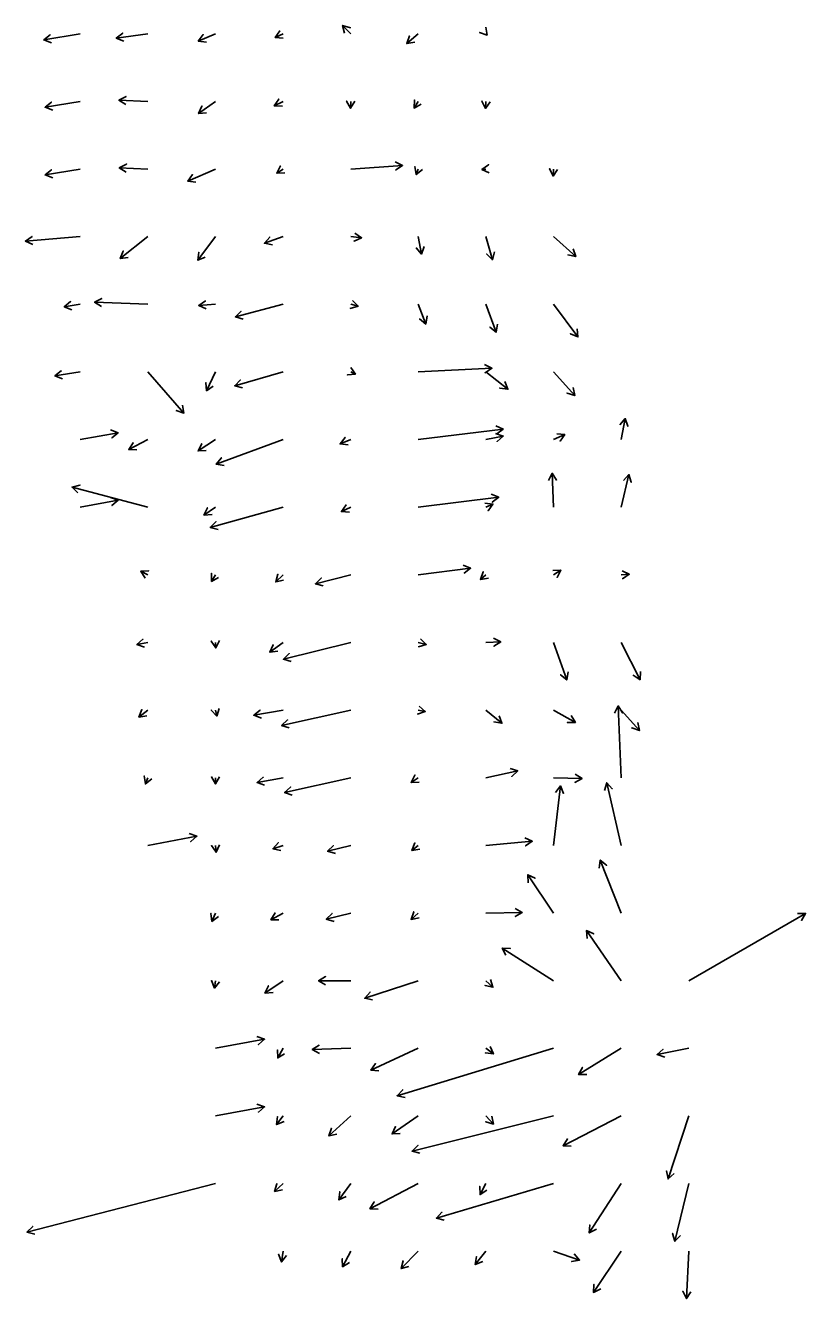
# Model space of a CAD drawing. Extents: x 954385 to 988206, y 1868364 to 1924553.
# Drawn here: x 986017 to 986593, y 1873284 to 1874225 of the extents above; entities that cross this region are included whole.
import ezdxf

# ---------------------------------------------------------------- set-up
doc = ezdxf.new("R2010")
doc.units = 0
doc.layers.add('Slopes', color=7, linetype='Continuous')

msp = doc.modelspace()

# ---------------------------------------------------------------- linework, layer by layer
at = {"layer": 'Slopes'}
for points in [[(986057.13, 1874218.93), (986030.2, 1874214.4), (986034.83, 1874218.22), (986030.2, 1874214.4), (986035.82, 1874212.3)], [(986107.13, 1874218.93), (986083.83, 1874215.75), (986088.57, 1874219.42), (986083.83, 1874215.75), (986089.38, 1874213.48)], [(986157.13, 1874218.93), (986144.46, 1874213.5), (986148.06, 1874218.3), (986144.46, 1874213.5), (986150.42, 1874212.79)], [(986207.13, 1874218.93), (986201.31, 1874216.06), (986204.65, 1874221.05), (986201.31, 1874216.06), (986207.3, 1874215.67)], [(986257.13, 1874218.93), (986251.19, 1874225.05), (986256.97, 1874223.41), (986251.19, 1874225.05), (986252.66, 1874219.23)], [(986307.13, 1874218.93), (986298.56, 1874211.67), (986300.59, 1874217.32), (986298.56, 1874211.67), (986304.46, 1874212.74)], [(986357.13, 1874218.93), (986358.02, 1874217.88), (986352.37, 1874219.88), (986358.02, 1874217.88), (986356.93, 1874223.78)], [(986107.13, 1874168.93), (986085.75, 1874169.77), (986091.06, 1874172.56), (986085.75, 1874169.77), (986090.82, 1874166.57)], [(986057.13, 1874168.93), (986031.18, 1874164.62), (986035.82, 1874168.43), (986031.18, 1874164.62), (986036.8, 1874162.51)], [(986157.13, 1874168.93), (986144.62, 1874159.95), (986147.1, 1874165.42), (986144.62, 1874159.95), (986150.59, 1874160.54)], [(986207.13, 1874168.93), (986200.61, 1874165.63), (986203.9, 1874170.65), (986200.61, 1874165.63), (986206.6, 1874165.3)], [(986257.13, 1874168.93), (986257.06, 1874163.88), (986254.13, 1874169.12), (986257.06, 1874163.88), (986260.13, 1874169.03)], [(986307.13, 1874168.93), (986303.98, 1874163.99), (986304.25, 1874169.99), (986303.98, 1874163.99), (986309.31, 1874166.76)], [(986357.13, 1874168.93), (986356.7, 1874163.76), (986354.14, 1874169.19), (986356.7, 1874163.76), (986360.12, 1874168.69)], [(986057.13, 1874118.93), (986031.18, 1874114.62), (986035.82, 1874118.43), (986031.18, 1874114.62), (986036.8, 1874112.51)], [(986107.13, 1874118.93), (986086.07, 1874119.71), (986091.38, 1874122.52), (986086.07, 1874119.71), (986091.15, 1874116.52)], [(986157.13, 1874118.93), (986136.65, 1874110.01), (986140.22, 1874114.83), (986136.65, 1874110.01), (986142.61, 1874109.33)], [(986207.13, 1874118.93), (986202.46, 1874115.89), (986205.18, 1874121.24), (986202.46, 1874115.89), (986208.45, 1874116.21)], [(986257.13, 1874118.93), (986295.45, 1874121.57), (986290.47, 1874118.22), (986295.45, 1874121.57), (986290.06, 1874124.2)], [(986307.13, 1874118.93), (986305.58, 1874114.77), (986304.58, 1874120.69), (986305.58, 1874114.77), (986310.21, 1874118.59)], [(986357.13, 1874118.93), (986354.17, 1874118.69), (986359.11, 1874122.1), (986354.17, 1874118.69), (986359.59, 1874116.12)], [(986407.13, 1874118.93), (986406.7, 1874113.76), (986404.14, 1874119.19), (986406.7, 1874113.76), (986410.12, 1874118.69)], [(986057.13, 1874068.93), (986016.67, 1874065.69), (986021.61, 1874069.09), (986016.67, 1874065.69), (986022.09, 1874063.11)], [(986107.13, 1874068.93), (986086.79, 1874052.73), (986088.99, 1874058.32), (986086.79, 1874052.73), (986092.72, 1874053.62)], [(986157.13, 1874068.93), (986144.14, 1874051.51), (986144.84, 1874057.46), (986144.14, 1874051.51), (986149.65, 1874053.88)], [(986207.13, 1874068.93), (986193.31, 1874064.09), (986197.23, 1874068.64), (986193.31, 1874064.09), (986199.21, 1874062.98)], [(986257.13, 1874068.93), (986265.13, 1874068.11), (986259.65, 1874065.65), (986265.13, 1874068.11), (986260.26, 1874071.62)], [(986307.13, 1874068.93), (986309.4, 1874056.05), (986305.54, 1874060.65), (986309.4, 1874056.05), (986311.45, 1874061.69)], [(986357.13, 1874068.93), (986362.05, 1874051.9), (986357.73, 1874056.06), (986362.05, 1874051.9), (986363.49, 1874057.73)], [(986407.13, 1874068.93), (986423.54, 1874054.19), (986417.67, 1874055.43), (986423.54, 1874054.19), (986421.68, 1874059.89)], [(986057.13, 1874018.93), (986045.3, 1874017.14), (986049.99, 1874020.88), (986045.3, 1874017.14), (986050.88, 1874014.95)], [(986107.13, 1874018.93), (986067.78, 1874020.48), (986073.09, 1874023.27), (986067.78, 1874020.48), (986072.85, 1874017.28)], [(986157.13, 1874018.93), (986144.79, 1874018.12), (986149.78, 1874021.45), (986144.79, 1874018.12), (986150.17, 1874015.46)], [(986257.13, 1874018.93), (986262.61, 1874017.45), (986256.81, 1874015.91), (986262.61, 1874017.45), (986258.37, 1874021.7)], [(986207.13, 1874018.93), (986171.87, 1874009.59), (986176.12, 1874013.82), (986171.87, 1874009.59), (986177.66, 1874008.02)], [(986307.13, 1874018.93), (986312.67, 1874004.36), (986308.02, 1874008.15), (986312.67, 1874004.36), (986313.63, 1874010.28)], [(986357.13, 1874018.93), (986364.66, 1873998.21), (986360.07, 1874002.07), (986364.66, 1873998.21), (986365.71, 1874004.12)], [(986407.13, 1874018.93), (986425.15, 1873994.85), (986419.63, 1873997.21), (986425.15, 1873994.85), (986424.44, 1874000.8)], [(986307.13, 1873968.93), (986361.48, 1873971.62), (986356.44, 1873968.37), (986361.48, 1873971.62), (986356.15, 1873974.36)], [(986057.13, 1873968.93), (986038.44, 1873965.95), (986043.1, 1873969.73), (986038.44, 1873965.95), (986044.04, 1873963.81)], [(986107.13, 1873968.93), (986133.86, 1873938.57), (986128.17, 1873940.49), (986133.86, 1873938.57), (986132.68, 1873944.45)], [(986157.13, 1873968.93), (986150.62, 1873955.06), (986150.11, 1873961.04), (986150.62, 1873955.06), (986155.54, 1873958.49)], [(986207.13, 1873968.93), (986171.43, 1873958.74), (986175.6, 1873963.05), (986171.43, 1873958.74), (986177.25, 1873957.28)], [(986257.13, 1873968.93), (986260.67, 1873967.37), (986254.71, 1873966.72), (986260.67, 1873967.37), (986257.12, 1873972.21)], [(986357.13, 1873968.93), (986373.31, 1873956.19), (986367.37, 1873957.05), (986373.31, 1873956.19), (986371.08, 1873961.76)], [(986407.13, 1873968.93), (986422.81, 1873951.45), (986417.1, 1873953.32), (986422.81, 1873951.45), (986421.57, 1873957.32)], [(986307.13, 1873918.93), (986369.89, 1873926.67), (986365.1, 1873923.06), (986369.89, 1873926.67), (986364.37, 1873929.01)], [(986457.13, 1873918.93), (986460.11, 1873934.41), (986462.08, 1873928.74), (986460.11, 1873934.41), (986456.19, 1873929.87)], [(986057.13, 1873918.93), (986085.16, 1873924.03), (986080.59, 1873920.15), (986085.16, 1873924.03), (986079.51, 1873926.05)], [(986107.13, 1873918.93), (986093.04, 1873911.5), (986096.24, 1873916.57), (986093.04, 1873911.5), (986099.04, 1873911.27)], [(986157.13, 1873918.93), (986144.34, 1873910.53), (986147.04, 1873915.89), (986144.34, 1873910.53), (986150.33, 1873910.87)], [(986207.13, 1873918.93), (986157.64, 1873900.86), (986161.49, 1873905.46), (986157.64, 1873900.86), (986163.55, 1873899.82)], [(986257.13, 1873918.93), (986249.34, 1873915.75), (986253.02, 1873920.49), (986249.34, 1873915.75), (986255.28, 1873914.93)], [(986357.13, 1873918.93), (986369.89, 1873921.51), (986365.4, 1873917.54), (986369.89, 1873921.51), (986364.21, 1873923.42)], [(986407.13, 1873918.93), (986415.41, 1873922.61), (986411.89, 1873917.76), (986415.41, 1873922.61), (986409.45, 1873923.24)], [(986407.13, 1873868.93), (986406.16, 1873894.08), (986409.36, 1873889.01), (986406.16, 1873894.08), (986403.36, 1873888.78)], [(986457.13, 1873868.93), (986462.86, 1873893.11), (986464.58, 1873887.37), (986462.86, 1873893.11), (986458.74, 1873888.75)], [(986107.13, 1873868.93), (986051.16, 1873883.75), (986056.95, 1873885.32), (986051.16, 1873883.75), (986055.42, 1873879.52)], [(986057.13, 1873868.93), (986085.16, 1873874.03), (986080.59, 1873870.15), (986085.16, 1873874.03), (986079.51, 1873876.05)], [(986257.13, 1873868.93), (986250.28, 1873865.71), (986253.71, 1873870.63), (986250.28, 1873865.71), (986256.26, 1873865.2)], [(986307.13, 1873868.93), (986366.56, 1873876.25), (986361.77, 1873872.64), (986366.56, 1873876.25), (986361.03, 1873878.6)], [(986357.13, 1873868.93), (986362.23, 1873871.2), (986358.71, 1873866.35), (986362.23, 1873871.2), (986356.27, 1873871.83)], [(986157.13, 1873868.93), (986148.65, 1873863.16), (986151.26, 1873868.57), (986148.65, 1873863.16), (986154.64, 1873863.6)], [(986207.13, 1873868.93), (986153.29, 1873853.89), (986157.48, 1873858.18), (986153.29, 1873853.89), (986159.1, 1873852.4)], [(986307.13, 1873818.93), (986345.81, 1873823.87), (986341.04, 1873820.24), (986345.81, 1873823.87), (986340.28, 1873826.19)], [(986107.13, 1873818.93), (986101.88, 1873821.54), (986107.87, 1873821.91), (986101.88, 1873821.54), (986105.2, 1873816.54)], [(986157.13, 1873818.93), (986154.29, 1873814.09), (986154.34, 1873820.09), (986154.29, 1873814.09), (986159.51, 1873817.06)], [(986207.13, 1873818.93), (986201.67, 1873813.66), (986203.33, 1873819.43), (986201.67, 1873813.66), (986207.49, 1873815.11)], [(986257.13, 1873818.93), (986230.99, 1873812.36), (986235.3, 1873816.54), (986230.99, 1873812.36), (986236.76, 1873810.72)], [(986357.13, 1873818.93), (986353.01, 1873815.55), (986355.13, 1873821.17), (986353.01, 1873815.55), (986358.93, 1873816.52)], [(986407.13, 1873818.93), (986412.54, 1873822.35), (986409.75, 1873817.04), (986412.54, 1873822.35), (986406.54, 1873822.11)], [(986457.13, 1873818.93), (986463.12, 1873819.33), (986458.14, 1873815.99), (986463.12, 1873819.33), (986457.73, 1873821.98)], [(986107.13, 1873768.93), (986099.03, 1873767.38), (986103.57, 1873771.3), (986099.03, 1873767.38), (986104.69, 1873765.41)], [(986157.13, 1873768.93), (986157.3, 1873764.97), (986154.08, 1873770.03), (986157.3, 1873764.97), (986160.07, 1873770.29)], [(986207.13, 1873768.93), (986197.28, 1873761.79), (986199.73, 1873767.27), (986197.28, 1873761.79), (986203.25, 1873762.41)], [(986257.13, 1873768.93), (986207.42, 1873756.54), (986211.74, 1873760.71), (986207.42, 1873756.54), (986213.19, 1873754.89)], [(986307.13, 1873768.93), (986313.01, 1873767.54), (986307.26, 1873765.81), (986313.01, 1873767.54), (986308.64, 1873771.65)], [(986357.13, 1873768.93), (986368.04, 1873769.39), (986362.97, 1873766.17), (986368.04, 1873769.39), (986362.72, 1873772.17)], [(986407.13, 1873768.93), (986416.8, 1873741.23), (986412.26, 1873745.14), (986416.8, 1873741.23), (986417.92, 1873747.12)], [(986457.13, 1873768.93), (986471.05, 1873741.42), (986466.03, 1873744.7), (986471.05, 1873741.42), (986471.38, 1873747.41)], [(986157.13, 1873718.93), (986158.09, 1873714.53), (986154.05, 1873718.97), (986158.09, 1873714.53), (986159.92, 1873720.24)], [(986307.13, 1873718.93), (986312.19, 1873717.94), (986306.52, 1873715.99), (986312.19, 1873717.94), (986307.67, 1873721.88)], [(986457.13, 1873668.93), (986454.9, 1873721.99), (986458.11, 1873716.93), (986454.9, 1873721.99), (986452.12, 1873716.68)], [(986107.13, 1873718.93), (986100.54, 1873713.82), (986102.81, 1873719.37), (986100.54, 1873713.82), (986106.48, 1873714.63)], [(986207.13, 1873718.93), (986185.5, 1873715.18), (986190.11, 1873719.02), (986185.5, 1873715.18), (986191.13, 1873713.11)], [(986257.13, 1873718.93), (986206.01, 1873707.61), (986210.44, 1873711.67), (986206.01, 1873707.61), (986211.73, 1873705.81)], [(986357.13, 1873718.93), (986368.96, 1873709.21), (986363.04, 1873710.19), (986368.96, 1873709.21), (986366.85, 1873714.83)], [(986407.13, 1873718.93), (986423.25, 1873709.86), (986417.25, 1873709.79), (986423.25, 1873709.86), (986420.19, 1873715.02)], [(986457.13, 1873718.93), (986470.58, 1873703.87), (986464.88, 1873705.75), (986470.58, 1873703.87), (986469.35, 1873709.74)], [(986357.13, 1873668.93), (986380.68, 1873673.98), (986376.23, 1873669.96), (986380.68, 1873673.98), (986374.97, 1873675.83)], [(986107.13, 1873668.93), (986105.36, 1873664.4), (986104.46, 1873670.33), (986105.36, 1873664.4), (986110.05, 1873668.15)], [(986157.13, 1873668.93), (986157.26, 1873664.39), (986154.11, 1873669.51), (986157.26, 1873664.39), (986160.11, 1873669.67)], [(986207.13, 1873668.93), (986187.87, 1873665.48), (986192.45, 1873669.35), (986187.87, 1873665.48), (986193.51, 1873663.44)], [(986257.13, 1873668.93), (986208.24, 1873657.99), (986212.66, 1873662.05), (986208.24, 1873657.99), (986213.97, 1873656.19)], [(986307.13, 1873668.93), (986301.8, 1873665.54), (986304.58, 1873670.86), (986301.8, 1873665.54), (986307.8, 1873665.8)], [(986407.13, 1873668.93), (986428.2, 1873668.43), (986422.93, 1873665.55), (986428.2, 1873668.43), (986423.07, 1873671.55)], [(986457.13, 1873618.93), (986446.43, 1873665.26), (986450.52, 1873660.87), (986446.43, 1873665.26), (986444.68, 1873659.52)], [(986407.13, 1873618.93), (986412.18, 1873662.91), (986414.57, 1873657.4), (986412.18, 1873662.91), (986408.61, 1873658.09)], [(986107.13, 1873618.93), (986143.44, 1873625.64), (986138.88, 1873621.74), (986143.44, 1873625.64), (986137.79, 1873627.64)], [(986157.13, 1873618.93), (986157.56, 1873613.92), (986154.13, 1873618.84), (986157.56, 1873613.92), (986160.11, 1873619.36)], [(986207.13, 1873618.93), (986199.65, 1873616.5), (986203.67, 1873620.96), (986199.65, 1873616.5), (986205.52, 1873615.25)], [(986257.13, 1873618.93), (986240.02, 1873614.57), (986244.31, 1873618.76), (986240.02, 1873614.57), (986245.79, 1873612.94)], [(986307.13, 1873618.93), (986302.41, 1873615.12), (986304.57, 1873620.71), (986302.41, 1873615.12), (986308.33, 1873616.04)], [(986357.13, 1873618.93), (986391.34, 1873621.98), (986386.43, 1873618.53), (986391.34, 1873621.98), (986385.9, 1873624.5)], [(986457.13, 1873568.93), (986441.66, 1873608.03), (986446.36, 1873604.3), (986441.66, 1873608.03), (986440.78, 1873602.09)], [(986407.13, 1873568.93), (986388, 1873597.27), (986393.39, 1873594.65), (986388, 1873597.27), (986388.42, 1873591.29)], [(986207.13, 1873568.93), (986198.09, 1873563.93), (986201.19, 1873569.07), (986198.09, 1873563.93), (986204.09, 1873563.82)], [(986307.13, 1873568.93), (986301.79, 1873564.26), (986303.73, 1873569.94), (986301.79, 1873564.26), (986307.68, 1873565.42)], [(986357.13, 1873568.93), (986383.9, 1873569.45), (986378.76, 1873566.35), (986383.9, 1873569.45), (986378.65, 1873572.35)], [(986157.13, 1873568.93), (986154.5, 1873562.69), (986153.76, 1873568.65), (986154.5, 1873562.69), (986159.29, 1873566.32)], [(986257.13, 1873568.93), (986239.05, 1873564.45), (986243.37, 1873568.61), (986239.05, 1873564.45), (986244.81, 1873562.79)], [(986507.13, 1873518.93), (986593.4, 1873568.68), (986590.4, 1873563.48), (986593.4, 1873568.68), (986587.4, 1873568.68)], [(986457.13, 1873518.93), (986431.44, 1873556.02), (986436.87, 1873553.46), (986431.44, 1873556.02), (986431.93, 1873550.05)], [(986407.13, 1873518.93), (986369.15, 1873543.03), (986375.15, 1873542.78), (986369.15, 1873543.03), (986371.93, 1873537.71)], [(986157.13, 1873518.93), (986156.38, 1873513.45), (986154.11, 1873519), (986156.38, 1873513.45), (986160.06, 1873518.19)], [(986207.13, 1873518.93), (986193.75, 1873509.78), (986196.34, 1873515.19), (986193.75, 1873509.78), (986199.73, 1873510.23)], [(986257.13, 1873518.93), (986233.39, 1873518.9), (986238.58, 1873521.91), (986233.39, 1873518.9), (986238.59, 1873515.91)], [(986307.13, 1873518.93), (986267.49, 1873505.99), (986271.49, 1873510.45), (986267.49, 1873505.99), (986273.36, 1873504.75)], [(986357.13, 1873518.93), (986362.33, 1873514.02), (986356.49, 1873515.41), (986362.33, 1873514.02), (986360.61, 1873519.77)], [(986157.13, 1873468.93), (986193.44, 1873475.64), (986188.88, 1873471.74), (986193.44, 1873475.64), (986187.79, 1873477.64)], [(986207.13, 1873468.93), (986203.15, 1873461.8), (986203.06, 1873467.8), (986203.15, 1873461.8), (986208.3, 1873464.87)], [(986257.13, 1873468.93), (986228.67, 1873468.05), (986233.77, 1873471.21), (986228.67, 1873468.05), (986233.96, 1873465.21)], [(986307.13, 1873468.93), (986272.05, 1873452.75), (986275.52, 1873457.65), (986272.05, 1873452.75), (986278.03, 1873452.2)], [(986407.13, 1873468.93), (986291.46, 1873433.92), (986295.56, 1873438.3), (986291.46, 1873433.92), (986297.3, 1873432.55)], [(986357.13, 1873468.93), (986362.65, 1873464.75), (986356.7, 1873465.49), (986362.65, 1873464.75), (986360.32, 1873470.28)], [(986457.13, 1873468.93), (986425.65, 1873449.47), (986428.5, 1873454.76), (986425.65, 1873449.47), (986431.65, 1873449.65)], [(986507.13, 1873468.93), (986483.6, 1873464.26), (986488.12, 1873468.21), (986483.6, 1873464.26), (986489.28, 1873462.33)], [(986157.13, 1873418.93), (986193.44, 1873425.64), (986188.88, 1873421.74), (986193.44, 1873425.64), (986187.79, 1873427.64)], [(986207.13, 1873418.93), (986202.33, 1873412.53), (986203.05, 1873418.49), (986202.33, 1873412.53), (986207.85, 1873414.88)], [(986257.13, 1873418.93), (986241.07, 1873404.12), (986242.86, 1873409.85), (986241.07, 1873404.12), (986246.93, 1873405.44)], [(986307.13, 1873418.93), (986287.73, 1873405.6), (986290.31, 1873411.02), (986287.73, 1873405.6), (986293.71, 1873406.07)], [(986407.13, 1873418.93), (986302.5, 1873393.02), (986306.82, 1873397.18), (986302.5, 1873393.02), (986308.26, 1873391.36)], [(986357.13, 1873418.93), (986362.7, 1873412.92), (986356.97, 1873414.69), (986362.7, 1873412.92), (986361.37, 1873418.77)], [(986457.13, 1873418.93), (986414.2, 1873396.95), (986417.46, 1873401.99), (986414.2, 1873396.95), (986420.19, 1873396.65)], [(986507.13, 1873418.93), (986491.78, 1873372.43), (986490.56, 1873378.31), (986491.78, 1873372.43), (986496.26, 1873376.42)], [(986157.13, 1873368.93), (986017.77, 1873333.08), (986022.05, 1873337.28), (986017.77, 1873333.08), (986023.55, 1873331.47)], [(986207.13, 1873368.93), (986200.85, 1873363.11), (986202.62, 1873368.84), (986200.85, 1873363.11), (986206.7, 1873364.44)], [(986257.13, 1873368.93), (986248.41, 1873356.89), (986249.03, 1873362.86), (986248.41, 1873356.89), (986253.89, 1873359.34)], [(986307.13, 1873368.93), (986271.36, 1873350.28), (986274.58, 1873355.34), (986271.36, 1873350.28), (986277.35, 1873350.02)], [(986407.13, 1873368.93), (986320.46, 1873343.41), (986324.6, 1873347.76), (986320.46, 1873343.41), (986326.29, 1873342)], [(986357.13, 1873368.93), (986352.79, 1873360.84), (986352.6, 1873366.84), (986352.79, 1873360.84), (986357.89, 1873364)], [(986457.13, 1873368.93), (986433.52, 1873332.42), (986433.82, 1873338.41), (986433.52, 1873332.42), (986438.86, 1873335.15)], [(986507.13, 1873368.93), (986496.83, 1873326.33), (986495.14, 1873332.09), (986496.83, 1873326.33), (986500.97, 1873330.68)], [(986207.13, 1873318.93), (986205.99, 1873311.08), (986203.77, 1873316.66), (986205.99, 1873311.08), (986209.71, 1873315.79)], [(986257.13, 1873318.93), (986251.17, 1873307.45), (986250.9, 1873313.44), (986251.17, 1873307.45), (986256.23, 1873310.68)], [(986307.13, 1873318.93), (986294.39, 1873306.08), (986295.92, 1873311.88), (986294.39, 1873306.08), (986300.18, 1873307.66)], [(986357.13, 1873318.93), (986349.16, 1873309.08), (986350.1, 1873315.01), (986349.16, 1873309.08), (986354.76, 1873311.23)], [(986407.13, 1873318.93), (986426.29, 1873312.43), (986420.4, 1873311.26), (986426.29, 1873312.43), (986422.33, 1873316.94)], [(986457.13, 1873318.93), (986436.57, 1873288.46), (986436.99, 1873294.45), (986436.57, 1873288.46), (986441.96, 1873291.09)], [(986507.13, 1873318.93), (986505.32, 1873283.97), (986502.59, 1873289.31), (986505.32, 1873283.97), (986508.59, 1873289)]]:
    msp.add_lwpolyline(points, dxfattribs=at)

doc.saveas('drawing.dxf')
